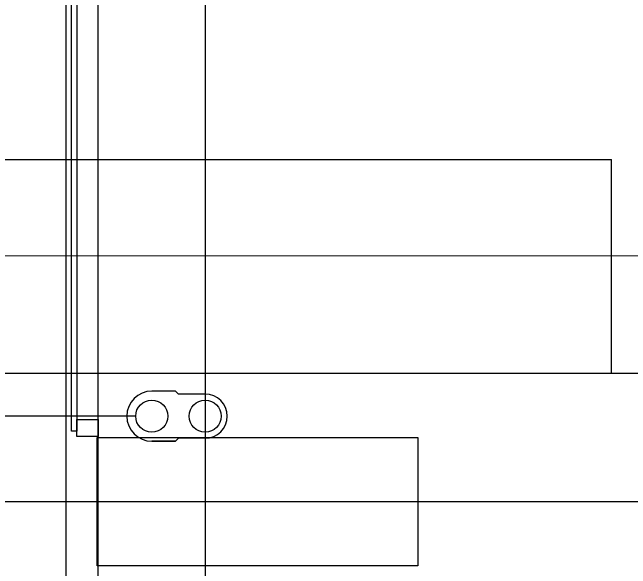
# Model space of a CAD drawing. Extents: x -264222 to -263592, y -1242345 to -1242048.
# Drawn here: x -263909.295 to -263906.403, y -1242119.195 to -1242116.594 of the extents above; entities that cross this region are included whole.
import ezdxf

# ---------------------------------------------------------------- set-up
doc = ezdxf.new("R2010")
doc.units = 0
doc.layers.add('HESCON_OSI_STAVBY_KFA', color=7, linetype='Continuous')
doc.layers.add('KFA_2D_SITUACIA_DSP', color=7, linetype='Continuous')

msp = doc.modelspace()

# ---------------------------------------------------------------- linework, layer by layer
at = {"layer": 'HESCON_OSI_STAVBY_KFA'}
for p, q in [((-263908.3928, -1242083.2372), (-263908.3928, -1242246.7072)), ((-263792.6528, -1242118.8822), (-263917.4528, -1242118.8822))]:
    msp.add_line(p, q, dxfattribs=at)
at = {"layer": 'KFA_2D_SITUACIA_DSP'}
for p, q in [((-263908.8928, -1242125.4322), (-263908.8928, -1242101.7691)), ((-263909.0177, -1242118.5523), (-263909.0177, -1242116.4523)), ((-263908.9927, -1242116.4523), (-263908.9927, -1242118.5523)), ((-263923.3928, -1242117.2823), (-263906.4928, -1242117.2822)), ((-263906.4928, -1242118.2822), (-263906.4928, -1242117.2822)), ((-263903.3428, -1242117.7322), (-263921.4116, -1242117.7369)), ((-263908.5318, -1242118.3652), (-263908.6428, -1242118.3652)), ((-263908.5178, -1242118.3792), (-263908.5318, -1242118.3652)), ((-263908.3928, -1242118.3792), (-263908.5178, -1242118.3792)), ((-263908.7178, -1242118.4822), (-263918.8191, -1242118.4822)), ((-263908.9927, -1242118.5373), (-263908.9927, -1242118.4973)), ((-263908.9927, -1242118.4973), (-263908.8927, -1242118.4973)), ((-263908.8927, -1242118.4973), (-263908.8927, -1242118.5773)), ((-263908.9927, -1242118.5773), (-263908.9927, -1242118.5373)), ((-263908.9927, -1242118.5523), (-263909.0177, -1242118.5523)), ((-263908.8927, -1242118.5773), (-263908.9927, -1242118.5773)), ((-263908.8977, -1242119.1823), (-263908.8977, -1242118.5823)), ((-263908.8977, -1242118.5823), (-263907.3977, -1242118.5823)), ((-263908.6428, -1242118.5992), (-263908.5318, -1242118.5992)), ((-263908.5318, -1242118.5992), (-263908.6428, -1242118.5992)), ((-263908.5178, -1242118.5852), (-263908.5318, -1242118.5992)), ((-263908.3928, -1242118.5852), (-263908.5178, -1242118.5852)), ((-263907.3977, -1242118.5823), (-263907.3977, -1242119.1823)), ((-263907.3977, -1242119.1823), (-263908.8977, -1242119.1823))]:
    msp.add_line(p, q, dxfattribs=at)
msp.add_lwpolyline([(-263794.8928, -1242227.3822), (-263808.9678, -1242241.4572), (-263894.9678, -1242241.4572), (-263909.0428, -1242227.3822), (-263909.0428, -1242196.3327), (-263914.1428, -1242196.3327), (-263914.1428, -1242132.4327), (-263909.0428, -1242132.4327), (-263909.0428, -1242101.3822), (-263894.9678, -1242087.3072), (-263808.9678, -1242087.3072), (-263794.8928, -1242101.3822), (-263794.8928, -1242227.3822)], dxfattribs=at)
msp.add_lwpolyline([(-263893.6178, -1242118.2822), (-263916.0928, -1242118.2822), (-263916.0928, -1242175.4822), (-263914.2928, -1242175.4822), (-263914.2928, -1242210.4822), (-263893.6178, -1242210.4822), (-263893.6178, -1242166.3822), (-263900.0428, -1242166.3822), (-263900.0428, -1242162.3822), (-263893.6178, -1242162.3822)], close=True, dxfattribs=at)
for centre in [(-263908.6428, -1242118.4822), (-263908.3928, -1242118.4822)]:
    msp.add_circle(centre, 0.075, dxfattribs=at)
for centre, radius, start, end in [((-263908.6428, -1242118.4822), 0.117, 90, 270), ((-263908.3928, -1242118.4822), 0.103, 270, 90)]:
    msp.add_arc(centre, radius, start, end, dxfattribs=at)

doc.saveas('drawing.dxf')
